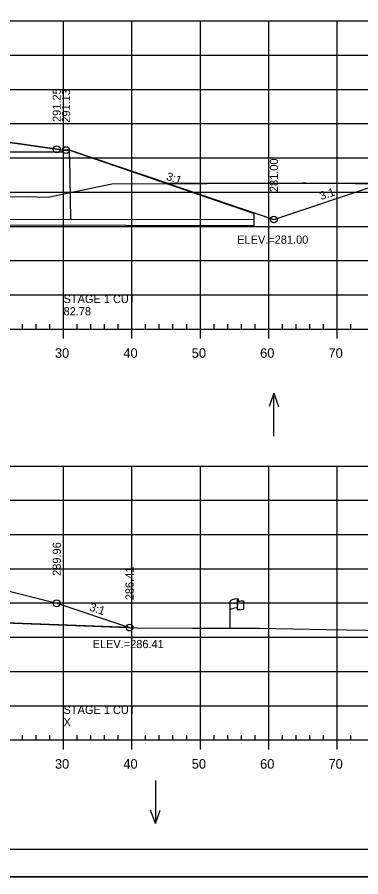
# Model space of a CAD drawing. Extents: x 1370843 to 1371177, y 380307 to 382654.
# Drawn here: x 1371036.9 to 1371087.2, y 381587.5 to 381713 of the extents above; entities that cross this region are included whole.
import ezdxf

# ---------------------------------------------------------------- set-up
doc = ezdxf.new("R2010")
doc.units = 0
for name, color, linetype in [('R_Axis', 7, 'Continuous'), ('R_Axis Annot', 7, 'Continuous'), ('R_Border', 7, 'Continuous'), ('R_Exist Surface', 7, 'Continuous'), ('R_Fin Surface', 7, 'Continuous'), ('R_Fin Surface Annot', 7, 'Continuous'), ('R_Grid', 7, 'Continuous'), ('R_No Plot', 7, 'Continuous'), ('R_ROW', 7, 'Continuous'), ('R_Water', 7, 'Continuous'), ('R_Water Annot', 7, 'Continuous')]:
    doc.layers.add(name, color=color, linetype=linetype)

msp = doc.modelspace()

# ---------------------------------------------------------------- linework, layer by layer
at = {"layer": 'R_Axis'}
for p, q in [((1370868.71, 381667.48), (1371158.71, 381667.48)), ((1371037.71, 381667.48), (1371037.71, 381668.18)), ((1371039.71, 381667.48), (1371039.71, 381668.18)), ((1371041.71, 381667.48), (1371041.71, 381668.18)), ((1371043.71, 381666.08), (1371043.71, 381667.48)), ((1371045.71, 381667.48), (1371045.71, 381668.18)), ((1371047.71, 381667.48), (1371047.71, 381668.18)), ((1371049.71, 381667.48), (1371049.71, 381668.18)), ((1371051.71, 381667.48), (1371051.71, 381668.18)), ((1371053.71, 381666.08), (1371053.71, 381667.48)), ((1371055.71, 381667.48), (1371055.71, 381668.18)), ((1371057.71, 381667.48), (1371057.71, 381668.18)), ((1371059.71, 381667.48), (1371059.71, 381668.18)), ((1371061.71, 381667.48), (1371061.71, 381668.18)), ((1371063.71, 381666.08), (1371063.71, 381667.48)), ((1371065.71, 381667.48), (1371065.71, 381668.18)), ((1371067.71, 381667.48), (1371067.71, 381668.18)), ((1371069.71, 381667.48), (1371069.71, 381668.18)), ((1371071.71, 381667.48), (1371071.71, 381668.18)), ((1371073.71, 381666.08), (1371073.71, 381667.48)), ((1371075.71, 381667.48), (1371075.71, 381668.18)), ((1371077.71, 381667.48), (1371077.71, 381668.18)), ((1371079.71, 381667.48), (1371079.71, 381668.18)), ((1371081.71, 381667.48), (1371081.71, 381668.18)), ((1371083.71, 381666.08), (1371083.71, 381667.48)), ((1371085.71, 381667.48), (1371085.71, 381668.18)), ((1370868.71, 381607.48), (1371158.71, 381607.48)), ((1371037.71, 381607.48), (1371037.71, 381608.18)), ((1371039.71, 381607.48), (1371039.71, 381608.18)), ((1371041.71, 381607.48), (1371041.71, 381608.18)), ((1371043.71, 381606.08), (1371043.71, 381607.48)), ((1371045.71, 381607.48), (1371045.71, 381608.18)), ((1371047.71, 381607.48), (1371047.71, 381608.18)), ((1371049.71, 381607.48), (1371049.71, 381608.18)), ((1371051.71, 381607.48), (1371051.71, 381608.18)), ((1371053.71, 381606.08), (1371053.71, 381607.48)), ((1371055.71, 381607.48), (1371055.71, 381608.18)), ((1371057.71, 381607.48), (1371057.71, 381608.18)), ((1371059.71, 381607.48), (1371059.71, 381608.18)), ((1371061.71, 381607.48), (1371061.71, 381608.18)), ((1371063.71, 381606.08), (1371063.71, 381607.48)), ((1371065.71, 381607.48), (1371065.71, 381608.18)), ((1371067.71, 381607.48), (1371067.71, 381608.18)), ((1371069.71, 381607.48), (1371069.71, 381608.18)), ((1371071.71, 381607.48), (1371071.71, 381608.18)), ((1371073.71, 381606.08), (1371073.71, 381607.48)), ((1371075.71, 381607.48), (1371075.71, 381608.18)), ((1371077.71, 381607.48), (1371077.71, 381608.18)), ((1371079.71, 381607.48), (1371079.71, 381608.18)), ((1371081.71, 381607.48), (1371081.71, 381608.18)), ((1371083.71, 381606.08), (1371083.71, 381607.48)), ((1371085.71, 381607.48), (1371085.71, 381608.18))]:
    msp.add_line(p, q, dxfattribs=at)
at = {"layer": 'R_Border'}
msp.add_line((1371171.89, 381591.48), (1370855.71, 381591.48), dxfattribs=at)
at = {"layer": 'R_Exist Surface'}
for points in [[(1370949.84, 381682.93), (1370967.56, 381683.44), (1370976.98, 381684.54), (1370981.98, 381684.54), (1370987.33, 381685.13), (1370988, 381685.52), (1370999.86, 381687.59), (1371005.36, 381687.3), (1371012.85, 381686.75), (1371014.92, 381687.01), (1371023.56, 381686.85), (1371028.98, 381686.68), (1371038.59, 381686.83), (1371039.84, 381686.81), (1371041.46, 381686.72), (1371050.77, 381688.69), (1371078.65, 381688.79), (1371079.14, 381688.78), (1371093.55, 381688.7)], [(1370954.99, 381630.49), (1370957.53, 381630.98), (1370965.65, 381631.24), (1370968.15, 381631.31), (1370976.98, 381631.19), (1370979.32, 381631.17), (1370986.57, 381630.22), (1370988.98, 381630.03), (1371009.09, 381626.35), (1371018.51, 381624.69), (1371028.64, 381624.82), (1371054.41, 381623.85), (1371062.56, 381623.82), (1371072.31, 381623.79), (1371082.16, 381623.62), (1371090.89, 381623.45), (1371113.51, 381623.31), (1371117.43, 381623.23), (1371121.67, 381623.14), (1371126.26, 381623.04), (1371136.4, 381623.06), (1371148.74, 381623.01), (1371155.84, 381623.02), (1371158.71, 381623.01)]]:
    msp.add_lwpolyline(points, dxfattribs=at)
at = {"layer": 'R_Fin Surface'}
for points in [[(1370930.42, 381683.67), (1370953.18, 381683.67), (1370983.56, 381693.8), (1370984.56, 381693.8), (1371000.71, 381696.01), (1371002.71, 381696.09), (1371013.71, 381696.31), (1371024.71, 381696.09), (1371026.71, 381696.01), (1371035.2, 381694.8), (1371042.71, 381693.73), (1371043.6, 381693.6), (1371044.6, 381693.6), (1371074.46, 381683.48), (1371090.18, 381688.72)], [(1370945.71, 381628.73), (1370983.71, 381629.49), (1370993.71, 381629.69), (1370996.17, 381630.31), (1371000.71, 381631.44), (1371002.71, 381631.52), (1371013.71, 381631.74), (1371024.71, 381631.52), (1371026.71, 381631.44), (1371031.25, 381630.31), (1371042.71, 381627.44), (1371053.36, 381623.89)]]:
    msp.add_lwpolyline(points, dxfattribs=at)
at = {"layer": 'R_Grid'}
for p, q in [((1370868.71, 381712.48), (1371158.71, 381712.48)), ((1371043.71, 381667.48), (1371043.71, 381712.48)), ((1371053.71, 381667.48), (1371053.71, 381712.48)), ((1371063.71, 381667.48), (1371063.71, 381712.48)), ((1371073.71, 381667.48), (1371073.71, 381712.48)), ((1371083.71, 381667.48), (1371083.71, 381712.48)), ((1370868.71, 381707.48), (1371158.71, 381707.48)), ((1370868.71, 381702.48), (1371158.71, 381702.48)), ((1370868.71, 381697.48), (1371158.71, 381697.48)), ((1370868.71, 381692.48), (1371158.71, 381692.48)), ((1370868.71, 381687.48), (1371158.71, 381687.48)), ((1370868.71, 381682.48), (1371158.71, 381682.48)), ((1370868.71, 381677.48), (1371158.71, 381677.48)), ((1370868.71, 381672.48), (1371158.71, 381672.48)), ((1370868.71, 381667.48), (1371158.71, 381667.48)), ((1370868.71, 381647.48), (1371158.71, 381647.48)), ((1371043.71, 381607.48), (1371043.71, 381647.48)), ((1371053.71, 381607.48), (1371053.71, 381647.48)), ((1371063.71, 381607.48), (1371063.71, 381647.48)), ((1371073.71, 381607.48), (1371073.71, 381647.48)), ((1371083.71, 381607.48), (1371083.71, 381647.48)), ((1370868.71, 381642.48), (1371158.71, 381642.48)), ((1370868.71, 381637.48), (1371158.71, 381637.48)), ((1370868.71, 381632.48), (1371158.71, 381632.48)), ((1370868.71, 381627.48), (1371158.71, 381627.48)), ((1370868.71, 381622.48), (1371158.71, 381622.48)), ((1370868.71, 381617.48), (1371158.71, 381617.48)), ((1370868.71, 381612.48), (1371158.71, 381612.48)), ((1370868.71, 381607.48), (1371158.71, 381607.48))]:
    msp.add_line(p, q, dxfattribs=at)
at = {"layer": 'R_No Plot'}
msp.add_line((1370843.31, 381587.5), (1371176.64, 381587.5), dxfattribs=at)
for points in [[(1370843.3, 381800.83), (1371176.64, 381800.83), (1371176.64, 381587.49), (1370843.3, 381587.49)], [(1371089.63, 381796.94), (1371089.63, 381787.06), (1371125.36, 381787.06), (1371125.36, 381784.14), (1371148.56, 381784.14), (1371148.56, 381759.8), (1371171.89, 381759.8), (1371171.89, 381591.48), (1370855.71, 381591.48), (1370855.71, 381796.94)], [(1371078.65, 381688.79), (1371059.01, 381688.72), (1371074.46, 381683.48), (1371090.18, 381688.72), (1371079.14, 381688.78)], [(1370991.1, 381629.64), (1370993.71, 381629.69), (1370996.17, 381630.31), (1371002.71, 381630.44), (1371013.71, 381630.66), (1371024.71, 381630.44), (1371031.25, 381630.31), (1371042.71, 381627.44), (1371053.36, 381623.89), (1371028.64, 381624.82), (1371018.51, 381624.69), (1371009.09, 381626.35)]]:
    msp.add_lwpolyline(points, close=True, dxfattribs=at)
msp.add_lwpolyline([(1370993.46, 381686.47), (1370999.86, 381687.59), (1371005.36, 381687.3), (1371012.85, 381686.75), (1371014.92, 381687.01), (1371023.56, 381686.85), (1371028.98, 381686.68), (1371038.59, 381686.83), (1371039.84, 381686.81), (1371041.46, 381686.72), (1371050.77, 381688.69), (1371059.01, 381688.72), (1371044.6, 381693.6), (1371043.6, 381693.6), (1371042.71, 381693.73), (1371035.2, 381694.8), (1371013.71, 381695.23), (1370997.38, 381694.9)], dxfattribs=at)
for centre in [(1371042.71, 381693.73), (1371044.07, 381693.61), (1371074.46, 381683.48), (1371042.71, 381627.44), (1371053.36, 381623.89)]:
    msp.add_circle(centre, 0.5, dxfattribs=at)
at = {"layer": 'R_ROW'}
for p, q in [((1371068.08, 381623.8), (1371068.08, 381627.76)), ((1371069.07, 381627.85), (1371069.07, 381627.84)), ((1371069.07, 381627.84), (1371069.07, 381626.61)), ((1371069.24, 381628.01), (1371069.24, 381627.77)), ((1371070.01, 381627.81), (1371070.01, 381626.57))]:
    msp.add_line(p, q, dxfattribs=at)
for centre, radius, start, end in [((1371069.15, 381627.85), 0.078, 88.6458, 274.2828), ((1371069.16, 381628.01), 0.0783, 263.0712, 93.9564), ((1371069.15, 381626.61), 0.0783, 180, 273.9564)]:
    msp.add_arc(centre, radius, start, end, dxfattribs=at)
for centre, major_axis, ratio, start_param, end_param in [((1371069.66, 381627.8), (-1.58, -0.04), 0.19887, 5.030368, 6.283185), ((1371070.37, 381627.91), (-1.23, -0.13), 0.052933, 0.159456, 1.268315), ((1371069.66, 381626.48), (-1.58, -0.04), 0.19887, 5.083035, 6.194897), ((1371070.37, 381626.67), (-1.23, -0.13), 0.052933, 0.159456, 1.268315)]:
    msp.add_ellipse(centre, major_axis=major_axis, ratio=ratio, start_param=start_param, end_param=end_param, dxfattribs=at)
at = {"layer": 'R_Water'}
for p, q in [((1370983.56, 381692.67), (1371044.6, 381692.48)), ((1370984.56, 381693.55), (1371043.6, 381693.35)), ((1371043.6, 381693.35), (1371043.6, 381693.6)), ((1371044.6, 381693.6), (1371071.6, 381684.37)), ((1371044.6, 381692.48), (1371044.7, 381683.52)), ((1370956.56, 381683.68), (1371071.6, 381683.48)), ((1370956.56, 381682.89), (1371071.6, 381682.6))]:
    msp.add_line(p, q, dxfattribs=at)
for points in [[(1371044.6, 381692.48), (1371044.6, 381693.6), (1371043.6, 381693.6)], [(1371071.6, 381682.6), (1371071.6, 381684.37)]]:
    msp.add_lwpolyline(points, dxfattribs=at)
at = {"layer": 'R_Water Annot'}
for p, q in [((1371074.46, 381658.12), (1371073.76, 381656.19)), ((1371074.46, 381651.83), (1371074.46, 381658.12)), ((1371074.46, 381658.12), (1371075.16, 381656.19)), ((1371057.14, 381601.57), (1371057.14, 381595.28)), ((1371057.14, 381595.28), (1371056.44, 381597.21)), ((1371057.14, 381595.28), (1371057.84, 381597.21))]:
    msp.add_line(p, q, dxfattribs=at)

# ---------------------------------------------------------------- texts
at = {"layer": 'R_Axis Annot'}
for s, p in [('30', (1371042.45, 381663.28)), ('40', (1371052.45, 381663.28)), ('50', (1371062.45, 381663.28)), ('60', (1371072.45, 381663.28)), ('70', (1371082.45, 381663.28)), ('30', (1371042.45, 381603.28)), ('40', (1371052.45, 381603.28)), ('50', (1371062.45, 381603.28)), ('60', (1371072.45, 381603.28)), ('70', (1371082.45, 381603.28))]:
    msp.add_text(s, height=1.4, dxfattribs=at).set_placement(p)
at = {"layer": 'R_Fin Surface Annot'}
for s, rotation, p in [('291.25', 90, (1371043.31, 381697.73)), ('291.13', 90, (1371044.67, 381697.61)), ('281.00', 90, (1371075.06, 381687.48)), ('3:1', 341.5651, (1371058.63, 381689.28)), ('3:1', 18.4349, (1371081.37, 381686.31)), ('289.96', 90, (1371043.31, 381631.44)), ('286.41', 90, (1371053.96, 381627.89)), ('3:1', 341.5651, (1371047.41, 381626.4))]:
    msp.add_text(s, height=1.2, rotation=rotation, dxfattribs=at).set_placement(p)
at = {"layer": 'R_No Plot'}
for s, p in [('STAGE 1 CUT', (1371043.71, 381671.28)), ('82.78', (1371043.71, 381669.48)), ('STAGE 1 CUT', (1371043.71, 381611.28)), ('X', (1371043.71, 381609.48))]:
    msp.add_text(s, height=1.2, dxfattribs=at).set_placement(p)
at = {"layer": 'R_ROW'}
for s, height, rotation, p in [('R ', 0.2, 9.9884, (1371068.6, 381627.26)), (' O', 0.2, 9.9884, (1371068.74, 381627.3)), ('W', 0.2, 351.1788, (1371069.07, 381627.13)), ('DWB 11-9-07', 0.001, 90, (1371069.24, 381627.77)), ('DWB 11-9-07', 0.001, 5.0717, (1371070, 381626.57)), ('DWB 11-9-07', 0.001, 90, (1371068.08, 381623.81))]:
    msp.add_text(s, height=height, rotation=rotation, dxfattribs=at).set_placement(p)
at = {"layer": 'R_Water Annot'}
for s, p in [('ELEV.=281.00', (1371069.1, 381679.94)), ('ELEV.=286.41', (1371047.96, 381620.89))]:
    msp.add_text(s, height=1.2, dxfattribs=at).set_placement(p)

doc.saveas('drawing.dxf')
